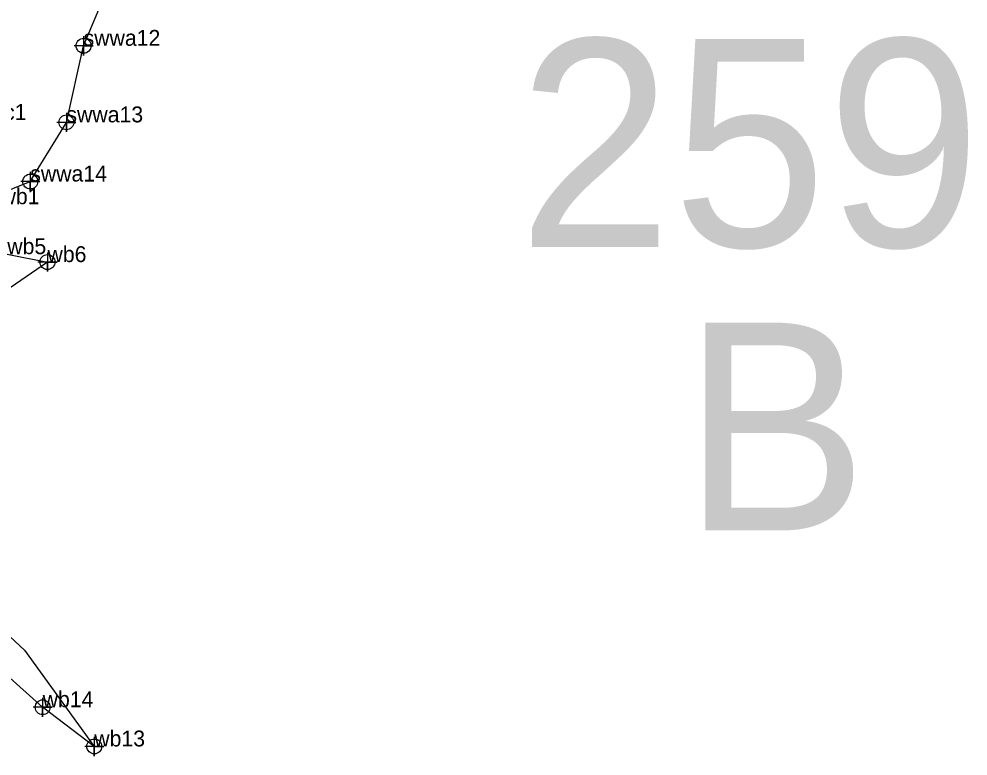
# Model space of a CAD drawing. Extents: x 2071991 to 2268989, y 436479 to 469629.
# Drawn here: x 2217991.7 to 2218290.4, y 438709.7 to 438941.5 of the extents above; entities that cross this region are included whole.
import ezdxf

# ---------------------------------------------------------------- set-up
doc = ezdxf.new("R2010")
doc.units = 0
for name, color, linetype in [('Default', 7, 'Continuous'), ('Exist Environmental Wetland Boundary', 7, 'Continuous'), ('Exist Environmental Wetland Boundary Cogo Comment', 7, 'Continuous'), ('Exist Environmental Wetland Boundary Cogo Point CELL', 7, 'Continuous'), ('Exist Hydro Jurisdictional Stream or Body of Water NEU NonMitigable', 7, 'Continuous'), ('Exist Hydro Jurisdictional Stream or Body of Water NEU NonMitigable Cogo Comment', 7, 'Continuous'), ('Exist Hydro Jurisdictional Stream or Body of Water NEU NonMitigable Cogo Point CELL', 7, 'Continuous')]:
    doc.layers.add(name, color=color, linetype=linetype)

msp = doc.modelspace()

# ---------------------------------------------------------------- linework, layer by layer
at = {"layer": 'Exist Environmental Wetland Boundary'}
for points in [[(2217988, 438867.51), (2218000.66, 438865.02), (2217974.07, 438846.77)], [(2217973.44, 438761.55), (2217993.4, 438742.94), (2218015.38, 438712.67), (2217999.14, 438725.02), (2217975.44, 438746.08)]]:
    msp.add_lwpolyline(points, dxfattribs=at)
at = {"layer": 'Exist Environmental Wetland Boundary Cogo Point CELL'}
for points in [[(2218000.66, 438868.02), (2218000.66, 438862.02), (2218000.66, 438865.02), (2218003.66, 438865.02), (2217997.66, 438865.02)], [(2217999.14, 438728.02), (2217999.14, 438722.02), (2217999.14, 438725.02), (2218002.14, 438725.02), (2217996.14, 438725.02)], [(2218015.38, 438715.67), (2218015.38, 438709.67), (2218015.38, 438712.67), (2218018.38, 438712.67), (2218012.38, 438712.67)]]:
    msp.add_lwpolyline(points, dxfattribs=at)
for centre in [(2218000.66, 438865.02), (2217999.14, 438725.02), (2218015.38, 438712.67)]:
    msp.add_circle(centre, 2.34, dxfattribs=at)
at = {"layer": 'Exist Hydro Jurisdictional Stream or Body of Water NEU NonMitigable'}
msp.add_lwpolyline([(2217951.55, 438977.67), (2217947.25, 438934.98), (2217933.09, 438909.73), (2217959.87, 438883.23), (2217946.5, 438870.8), (2217995.23, 438890.36), (2218006.61, 438908.97), (2218012.02, 438933.04), (2218026.19, 438966.68)], dxfattribs=at)
at = {"layer": 'Exist Hydro Jurisdictional Stream or Body of Water NEU NonMitigable Cogo Point CELL'}
for points in [[(2218012.02, 438936.04), (2218012.02, 438930.04), (2218012.02, 438933.04), (2218015.02, 438933.04), (2218009.02, 438933.04)], [(2218006.61, 438911.97), (2218006.61, 438905.97), (2218006.61, 438908.97), (2218009.61, 438908.97), (2218003.61, 438908.97)], [(2217995.23, 438893.36), (2217995.23, 438887.36), (2217995.23, 438890.36), (2217998.23, 438890.36), (2217992.23, 438890.36)]]:
    msp.add_lwpolyline(points, dxfattribs=at)
for centre in [(2218012.02, 438933.04), (2218006.61, 438908.97), (2217995.23, 438890.36)]:
    msp.add_circle(centre, 2.34, dxfattribs=at)

# ---------------------------------------------------------------- texts
at = {"layer": 'Default'}
for s, p in [('259', (2218148.71, 438869.8)), ('B', (2218200.53, 438780.64))]:
    msp.add_text(s, height=65.34, dxfattribs=at).set_placement(p)
at = {"layer": 'Exist Environmental Wetland Boundary Cogo Comment'}
for s, p in [('wb5', (2217988, 438867.51)), ('wb6', (2218000.66, 438865.02)), ('wb14', (2217999.14, 438725.02)), ('wb13', (2218015.38, 438712.67))]:
    msp.add_text(s, height=5, dxfattribs=at).set_placement(p)
at = {"layer": 'Exist Hydro Jurisdictional Stream or Body of Water NEU NonMitigable Cogo Comment'}
for s, p in [('swwa12', (2218012.02, 438933.04)), ('swwa16/swya17/yc1', (2217933.09, 438909.73)), ('swwa13', (2218006.61, 438908.97)), ('swwa14', (2217995.23, 438890.36)), ('swwa15/wb1', (2217959.87, 438883.23))]:
    msp.add_text(s, height=5, dxfattribs=at).set_placement(p)

doc.saveas('drawing.dxf')
